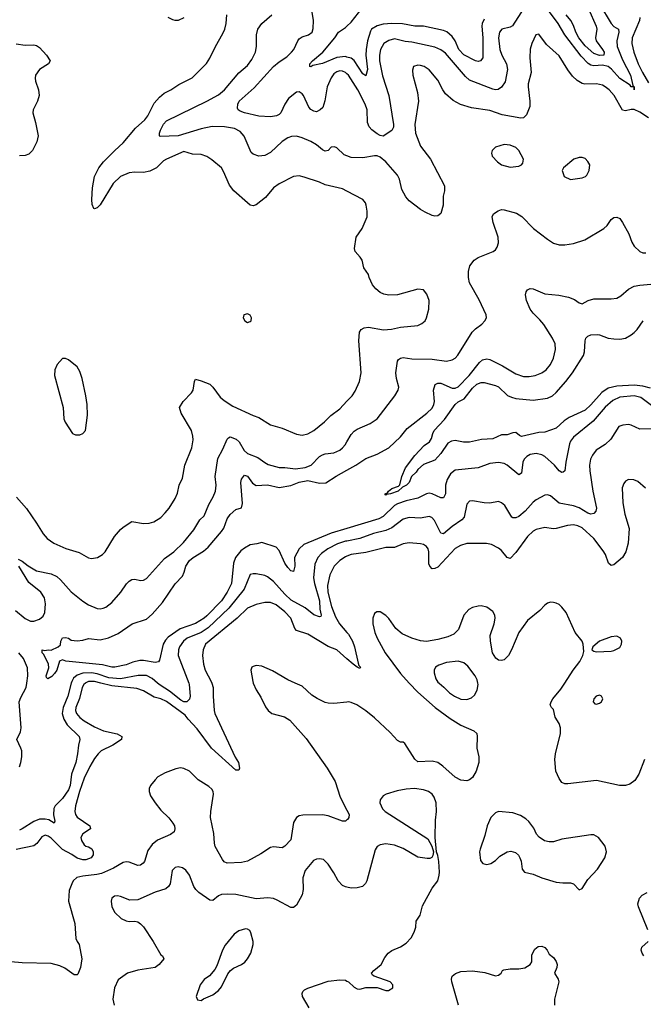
# Model space of a CAD drawing. Header units: inches. Extents: x 1173000 to 1307049, y 522583 to 678455.
# Tile 460 of 617: x 1217732 to 1222053, y 617775 to 624595. Entities that reach past the tile are written whole.
import ezdxf

# ---------------------------------------------------------------- set-up
doc = ezdxf.new("R2010")
doc.units = ezdxf.units.IN
doc.header["$MEASUREMENT"] = 0
for name, color, linetype in [('B2611', 7, 'Continuous'), ('B2612', 7, 'Continuous'), ('B2621', 7, 'Continuous'), ('B2622', 7, 'Continuous')]:
    doc.layers.add(name, color=color, linetype=linetype)

msp = doc.modelspace()

# ---------------------------------------------------------------- linework, layer by layer
at = {"layer": 'B2611', "color": 5}
for points, elevation in [([(1218187.5, 620000), (1218176.6, 619990), (1218166.3, 619970), (1218146.2, 619893.8), (1218121.7, 619830), (1218120.1, 619810), (1218127.1, 619790), (1218150, 619761.8), (1218178.2, 619738.2), (1218250, 619696), (1218312.4, 619670), (1218408.6, 619648.6), (1218441.3, 619630), (1218438, 619610), (1218378, 619570), (1218297.7, 619530), (1218275.2, 619510), (1218250, 619477.7), (1218217.5, 619422.5), (1218178.4, 619341.6), (1218146, 619250), (1218118.5, 619150), (1218115.2, 619110), (1218119.7, 619090), (1218130.8, 619070.8), (1218219.5, 619010), (1218222.4, 618990), (1218170, 618955.8), (1218156.9, 618930), (1218160.8, 618910), (1218179.8, 618879.8), (1218190.1, 618870.1), (1218210, 618865), (1218231.9, 618851.9), (1218242, 618830), (1218241, 618810), (1218228.1, 618790), (1218190, 618775.5), (1218170, 618775), (1218130, 618786.9), (1218093.2, 618813.2), (1218028.1, 618848.1), (1217950, 618925), (1217930, 618939.3), (1217910, 618946.2), (1217885, 618935), (1217851.2, 618888.8), (1217830, 618873.6), (1217707.4, 618847.4)], 980), ([(1217730, 619419.1), (1217741, 619450), (1217748, 619490), (1217746.9, 619530), (1217741, 619550), (1217711.6, 619610), (1217738.4, 619661.6), (1217743.4, 619690), (1217729.9, 619870), (1217739.2, 619900.8), (1217777.4, 619970), (1217782.1, 620000)], 960), ([(1218090.2, 620000), (1218067, 619910), (1218033.9, 619830), (1218027.8, 619790), (1218037.6, 619750), (1218062.1, 619710), (1218144.5, 619630), (1218149.2, 619610), (1218138.9, 619570), (1218134, 619510), (1218120.3, 619450), (1218091.9, 619370), (1218081.1, 619290), (1218070, 619259.8), (1218030, 619200.2), (1217977.6, 619150), (1217969.5, 619130.5), (1217967.5, 619087.5), (1217975.8, 619044.2), (1217970.4, 619030), (1217933.3, 619053.3), (1217910, 619057.8), (1217870, 619056.4), (1217830, 619040.8), (1217750.5, 618989.5), (1217730, 618981.6)], 960), ([(1219062.7, 620000), (1219074, 619970), (1219072.7, 619910), (1219079.8, 619810), (1219085.1, 619790), (1219226.4, 619486.4), (1219248.8, 619450), (1219255.6, 619410), (1219250, 619396), (1219230, 619395.8), (1219061.8, 619550), (1218962.6, 619682.6), (1218898.8, 619750), (1218878.7, 619778.7), (1218750, 619871.9), (1218710, 619890.4), (1218663.5, 619903.5), (1218590, 619947), (1218543.6, 619963.6), (1218370, 619980.8), (1218294.9, 620000)], 980), ([(1218903.4, 620000), (1218907.2, 619990), (1218914, 619910), (1218910, 619889), (1218890, 619869.5), (1218870, 619869.5), (1218850, 619880.5), (1218770, 619944.3), (1218705.2, 619985.2), (1218687.7, 620000)], 960), ([(1219350.8, 620000), (1219370, 619953.4), (1219403.5, 619903.5), (1219436.4, 619836.4), (1219454.4, 619810), (1219479.1, 619790), (1219566.2, 619766.2), (1219604, 619744), (1219716.7, 619616.7), (1219861.8, 619410), (1219918.3, 619318.3), (1219952.8, 619210), (1220000, 619118.8)], 1020), ([(1220000, 619867.9), (1219910, 619858), (1219870, 619859.8), (1219850, 619866.2), (1219793.2, 619893.2), (1219757.1, 619917.1), (1219690, 619978.3), (1219640.3, 620000)], 1020), ([(1220000, 619052), (1219990, 619043.6), (1219970, 619042.4), (1219870, 619080.2), (1219830, 619087.2), (1219694.2, 619085.8), (1219670, 619080.5), (1219650.3, 619069.7), (1219630, 619034), (1219610, 618913.2), (1219570, 618869.5), (1219550, 618859.5), (1219490, 618866.4), (1219470, 618860.3), (1219403.1, 618816.9), (1219310, 618765.7), (1219270, 618756), (1219170, 618753.5), (1219150, 618762), (1219137.3, 618777.3), (1219087.8, 618867.8), (1219081.8, 618890), (1219077.6, 618957.6), (1219054, 619070), (1219056, 619110), (1219075.6, 619230), (1219072.3, 619250), (1219064, 619264), (1219043.3, 619283.3), (1218968.3, 619330), (1218910, 619389.7), (1218870, 619408.4), (1218847.7, 619412.3), (1218813.9, 619406.1), (1218740.9, 619379.1), (1218690.5, 619350), (1218670.4, 619330), (1218638.4, 619290), (1218630.4, 619270), (1218630.4, 619250), (1218639.3, 619219.3), (1218670.4, 619170), (1218710, 619120.4), (1218765.6, 619065.6), (1218794, 619030), (1218804.7, 619010), (1218808.1, 618990), (1218802, 618970), (1218777, 618950), (1218688.4, 618911.6), (1218650, 618882.3), (1218619.2, 618840.8), (1218596.2, 618763.8), (1218588.6, 618751.4), (1218570, 618738.7), (1218550, 618737.4), (1218490, 618759.8), (1218470, 618761.8), (1218450, 618757.3), (1218381.7, 618718.3), (1218298.3, 618681.7), (1218266.1, 618673.9), (1218170, 618663.5), (1218127.3, 618652.7), (1218102.2, 618630), (1218093, 618610), (1218076, 618564), (1218071.5, 618490), (1218115.4, 618335.4), (1218122.2, 618230), (1218130, 618210.3), (1218145.5, 618190), (1218162.4, 618090), (1218154.2, 618030), (1218135.6, 617984.4), (1218130, 617978), (1218110, 617978.4), (1218045.8, 618025.8), (1218010, 618041.5), (1217950, 618058.5), (1217750, 618062.4), (1217671.8, 618068.2)], 1020), ([(1220000, 618586.1), (1219990, 618588), (1219970, 618598.7), (1219939.7, 618630), (1219910, 618686), (1219870, 618746.6), (1219836.9, 618776.9), (1219810, 618783.5), (1219790, 618781), (1219768.7, 618770), (1219710, 618702), (1219694.4, 618650), (1219697.2, 618570), (1219690, 618532.7), (1219650, 618462), (1219630, 618446), (1219610, 618446.3), (1219517.1, 618497.1), (1219490, 618507.1), (1219451.3, 618511.3), (1219370, 618505.3), (1219230, 618534.5), (1219170, 618538.2), (1219130, 618534.6), (1219110, 618525.7), (1219070, 618494.7), (1219050, 618496.3), (1218973, 618550), (1218952.6, 618570), (1218939.8, 618590), (1218910, 618669.3), (1218883.7, 618703.7), (1218860.1, 618720.1), (1218830, 618727.6), (1218810, 618722.9), (1218790, 618701.2), (1218774.7, 618610), (1218762.7, 618590), (1218744.5, 618575.5), (1218670, 618550.9), (1218550, 618498.3), (1218496.3, 618496.3), (1218430, 618522.7), (1218410, 618525.2), (1218390, 618524), (1218371.3, 618510), (1218366, 618490), (1218370.7, 618450), (1218390.7, 618410), (1218436.3, 618370), (1218470, 618352.4), (1218490, 618348.5), (1218530.4, 618350.4), (1218550, 618346), (1218570, 618333.4), (1218590, 618310.6), (1218657.4, 618210), (1218710, 618118), (1218722, 618110), (1218731, 618090), (1218698.8, 618050), (1218670.8, 618030), (1218550, 618011), (1218479.1, 617990), (1218414.6, 617945.4), (1218390.3, 617889.7), (1218378.4, 617810), (1218386.7, 617770)], 1040), ([(1219738.4, 617750), (1219693, 617830), (1219689.6, 617850), (1219695.4, 617864.6), (1219705, 617875), (1219730, 617887.6), (1219870, 617934.9), (1219950, 617944.7), (1219990, 617941.1), (1220000, 617935.7)], 1040)]:
    msp.add_lwpolyline(points, dxfattribs=dict(at, elevation=elevation))
at = {"layer": 'B2611', "color": 5, "elevation": 1060}
msp.add_lwpolyline([(1219296.6, 618296.6), (1219250, 618284.5), (1219218.3, 618261.7), (1219156.1, 618183.9), (1219138, 618150), (1219098, 618042), (1219083.4, 618016.6), (1219048.5, 617971.5), (1219010, 617946.6), (1218983.1, 617910), (1218956, 617830), (1218965.4, 617805.4), (1218990, 617801), (1219006.6, 617813.4), (1219070, 617840.5), (1219109.2, 617870), (1219130, 617896), (1219174, 617986), (1219193.2, 618010), (1219213.8, 618026.2), (1219270, 618050.6), (1219292.3, 618067.7), (1219310, 618090.7), (1219333.6, 618130), (1219349.6, 618190), (1219349.5, 618210), (1219335.1, 618270), (1219326.8, 618286.8), (1219310, 618296)], close=True, dxfattribs=at)
at = {"layer": 'B2612', "color": 5}
for points, elevation in [([(1220000, 624220.5), (1219990, 624229.8), (1219970, 624238.9), (1219950, 624240.8), (1219930, 624235.1), (1219910, 624219.7), (1219890, 624193), (1219863.8, 624130), (1219845.9, 624034.1), (1219832.2, 623987.8), (1219815.5, 623970), (1219790, 623958), (1219770, 623962.6), (1219750, 623974), (1219735.1, 623990), (1219698.8, 624070), (1219690, 624082.6), (1219670, 624095.4), (1219650, 624092.4), (1219596.1, 624050), (1219569.4, 624010.6), (1219540.8, 623950), (1219530, 623937.7), (1219511.5, 623928.5), (1219470, 623923.5), (1219390, 623927.1), (1219289.3, 623950), (1219261.1, 623961.1), (1219245.2, 623970), (1219242.5, 623982.5), (1219244.7, 624010), (1219252.4, 624030), (1219357.1, 624122.9), (1219490.7, 624270), (1219530, 624302.7), (1219582.4, 624337.6), (1219615.1, 624370), (1219632.4, 624390), (1219659.1, 624450), (1219670, 624462.6), (1219690, 624475.5), (1219734, 624490), (1219758.5, 624510), (1219766, 624534), (1219768.2, 624590), (1219751.1, 624690)], 940), ([(1220000, 623407.3), (1219970, 623423.1), (1219850, 623451.1), (1219810, 623469.7), (1219704.2, 623504.2), (1219670, 623513), (1219630, 623508), (1219530, 623458.9), (1219490, 623429.6), (1219436, 623364), (1219370, 623311.8), (1219350, 623306), (1219330, 623311.5), (1219310, 623326.6), (1219217.3, 623410), (1219186.2, 623450), (1219144.9, 623544.9), (1219130, 623569.2), (1219063.8, 623623.8), (1219030, 623646.9), (1218990, 623662.6), (1218930, 623664), (1218870, 623683), (1218750, 623629.7), (1218730, 623617.4), (1218680.7, 623570), (1218634.9, 623545.1), (1218590, 623537), (1218530, 623538.7), (1218490, 623534.7), (1218431.2, 623508.8), (1218379.1, 623460.9), (1218290, 623314), (1218270, 623292.3), (1218250, 623284), (1218247.3, 623287.3), (1218235.1, 623315.1), (1218231.2, 623350), (1218236, 623430), (1218249.8, 623510), (1218281.8, 623570), (1218314, 623610), (1218390.9, 623690), (1218450, 623743.2), (1218535.5, 623844.5), (1218599.4, 623900.6), (1218619.8, 623930), (1218663.5, 624016.5), (1218701.5, 624058.5), (1218733.5, 624086.5), (1218779.5, 624110), (1218834.3, 624145.7), (1218928.5, 624191.5), (1219027.1, 624292.9), (1219051, 624329), (1219090, 624410.5), (1219141, 624499), (1219154.2, 624530), (1219163.1, 624570), (1219168.6, 624630)], 980), ([(1220000, 623652.2), (1219979.8, 623659.8), (1219930, 623707.6), (1219914.3, 623714.3), (1219890, 623711.8), (1219870.8, 623689.2), (1219850, 623685.2), (1219830, 623693.9), (1219790, 623728.2), (1219750, 623750.8), (1219690, 623778), (1219650, 623788.5), (1219614.7, 623785.3), (1219590, 623777.3), (1219550, 623751), (1219470, 623675.7), (1219430, 623654.4), (1219390, 623651), (1219350, 623664.2), (1219336.4, 623676.4), (1219288.1, 623788.1), (1219261, 623821), (1219221.3, 623841.3), (1219152.6, 623852.6), (1219065, 623855), (1218990, 623839.4), (1218830, 623791.8), (1218705.5, 623785.5), (1218700.5, 623790), (1218701.2, 623810), (1218708.2, 623830), (1218730, 623872.2), (1218750, 623894.6), (1219029.7, 624030), (1219110, 624075.6), (1219151.9, 624110), (1219251.8, 624228.2), (1219310, 624278.4), (1219340.5, 624319.5), (1219365.7, 624370), (1219372.6, 624410), (1219373.5, 624490), (1219383.1, 624530), (1219410, 624568.4), (1219479.6, 624630)], 960), ([(1218870.7, 624609.3), (1218830, 624590.6), (1218810, 624589), (1218793.4, 624593.4), (1218761.3, 624610)], 980), ([(1220000, 624336.8), (1219990, 624339.9), (1219930, 624332.5), (1219830, 624292.5), (1219763, 624277), (1219750, 624268.8), (1219742, 624270), (1219743.5, 624290), (1219760.4, 624310), (1219832.7, 624370), (1219915.3, 624470), (1219942.3, 624510), (1219990, 624540.9), (1220000, 624550.4)], 920), ([(1217708.6, 624428.6), (1217770, 624419.3), (1217830, 624421.6), (1217850, 624415.5), (1217870, 624402.7), (1217918.5, 624350), (1217942.6, 624310), (1217932.7, 624290), (1217870, 624249.7), (1217842.7, 624210), (1217839, 624190), (1217841.5, 624170), (1217862.7, 624110), (1217867.4, 624070), (1217855.6, 624030), (1217826.9, 623970), (1217824, 623950), (1217842.7, 623882.7), (1217859.7, 623790), (1217852.2, 623750), (1217821.1, 623690), (1217796.7, 623663.3), (1217770, 623654.4), (1217730, 623653.1)], 980), ([(1217710, 621287), (1217779.5, 621210), (1217850, 621108.2), (1217894.1, 621034.1), (1217922, 621002), (1217970, 620968.9), (1218053.2, 620933.2), (1218143.5, 620903.5), (1218210, 620867.2), (1218230, 620863.1), (1218272.7, 620870), (1218307, 620890), (1218325.6, 620910), (1218390, 621016.4), (1218430, 621064.9), (1218450, 621081.1), (1218510, 621120.3), (1218590, 621105.3), (1218630, 621106.7), (1218662.6, 621117.4), (1218710, 621148), (1218740.8, 621179.2), (1218768.2, 621211.8), (1218810, 621278.8), (1218825.3, 621314.7), (1218838.3, 621370), (1218859.7, 621420.3), (1218876.4, 621510), (1218924.8, 621630), (1218934.2, 621685.8), (1218933, 621710), (1218922.3, 621750), (1218851.2, 621870), (1218840.7, 621910), (1218864.5, 621950), (1218922, 622010), (1218934, 622030), (1218943.7, 622090), (1218950, 622104.7), (1218990, 622094.8), (1219050, 622070.8), (1219070, 622050.6), (1219120.6, 621980.6), (1219150, 621956.5), (1219210, 621918.9), (1219350, 621854), (1219390, 621840.3), (1219470, 621789), (1219550, 621765.2), (1219650, 621723.2), (1219690, 621718), (1219730, 621725.4), (1219770.4, 621749.6), (1219844.7, 621810), (1219887.3, 621852.7), (1219950, 621900.3), (1220000, 621952.7)], 980), ([(1217722, 620858), (1217750, 620844.9), (1217790, 620813.2), (1217850, 620777.4), (1217950, 620756), (1217990, 620738.2), (1218015.7, 620715.7), (1218090, 620632.1), (1218170, 620567.6), (1218210, 620542.3), (1218270, 620517), (1218290, 620514.4), (1218310, 620519.5), (1218330, 620527), (1218370, 620558.4), (1218433.3, 620630), (1218472.2, 620687.8), (1218490, 620706), (1218510, 620718), (1218530, 620720.5), (1218570, 620710.4), (1218590, 620712.7), (1218610, 620723.8), (1218736.8, 620863.2), (1218799.8, 620910), (1218867.3, 620972.7), (1218937.9, 621062.1), (1218981.7, 621130), (1219010, 621158.7), (1219044.1, 621235.9), (1219074, 621290), (1219088.7, 621330), (1219092.8, 621370), (1219085.8, 621430), (1219105.2, 621554.8), (1219140.6, 621619.4), (1219169.8, 621690.2), (1219180.1, 621699.9), (1219190, 621706), (1219231.8, 621690), (1219253.6, 621670), (1219288.6, 621610), (1219310, 621591.3), (1219383.4, 621563.4), (1219430, 621527.6), (1219455, 621515), (1219530, 621494), (1219570, 621493.8), (1219644.1, 621484.1), (1219710, 621492.9), (1219751.1, 621510), (1219810, 621568.9), (1219830, 621581.8), (1219850, 621588.2), (1219910, 621595.2), (1219950, 621614.2), (1219970, 621629.2), (1219987.1, 621650), (1220000, 621671.7)], 960), ([(1220000, 621071), (1219890, 621037.8), (1219700.5, 620959.5), (1219669.4, 620930), (1219637.6, 620870), (1219638.2, 620810), (1219630, 620772.3), (1219610, 620776.9), (1219590, 620799.8), (1219570, 620831.3), (1219530, 620918.9), (1219510, 620941), (1219410, 620974.5), (1219375.9, 620964.1), (1219330, 620957.4), (1219290, 620935.5), (1219264.3, 620915.7), (1219227.4, 620870), (1219213.3, 620830), (1219199.1, 620690), (1219171.1, 620630), (1219131.1, 620570), (1219030, 620464.9), (1219010, 620449.2), (1218950, 620413), (1218844.9, 620375.1), (1218761.9, 620318.1), (1218742.2, 620297.8), (1218726.5, 620270), (1218701.1, 620158.9), (1218693.7, 620146.3), (1218670, 620143.5), (1218590, 620156.8), (1218563.8, 620156.2), (1218515.6, 620144.4), (1218470, 620127), (1218391, 620110), (1218370, 620109.8), (1218306.5, 620126.5), (1218051.8, 620151.8), (1218030, 620161.2), (1218008.9, 620151.1), (1217990.4, 620090), (1217973.9, 620066.1), (1217954.1, 620045.9), (1217928, 620030), (1217919, 620039), (1217917, 620050), (1217934.1, 620105.9), (1217933, 620130), (1217898.6, 620198.6), (1217887.6, 620210), (1217888.7, 620230), (1217906, 620226), (1217930, 620230.5), (1217950, 620228), (1217999, 620250), (1218014.1, 620265.9), (1218018.4, 620290), (1218030, 620313), (1218050, 620314.9), (1218070.3, 620310.3), (1218090, 620296.3), (1218130, 620292.2), (1218170, 620297), (1218210, 620308.5), (1218290, 620300.7), (1218346.9, 620313.1), (1218415.6, 620344.4), (1218512.7, 620410), (1218610, 620443.6), (1218650, 620477.4), (1218721.8, 620558.2), (1218810, 620687.7), (1218859.4, 620740.6), (1218872.8, 620767.2), (1218883.7, 620810), (1218910, 620849.1), (1218935.1, 620870), (1219005.9, 620914.1), (1219037.5, 620942.5), (1219131.4, 621050), (1219146.2, 621073.8), (1219170, 621137), (1219190, 621168.9), (1219230, 621202), (1219270, 621214.8), (1219275.2, 621244.8), (1219263.9, 621390), (1219270, 621411.7), (1219290, 621441.3), (1219310, 621433.4), (1219344.6, 621384.6), (1219370, 621367.9), (1219450, 621372.4), (1219530, 621355.9), (1219610, 621369.6), (1219670, 621391.6), (1219730, 621402.2), (1219810, 621384.2), (1219853.3, 621386.7), (1219925.6, 621434.4), (1220000, 621475.7)], 940), ([(1220000, 620983.8), (1219990, 620981.9), (1219934.6, 620965.4), (1219867.2, 620930), (1219823.2, 620896.8), (1219798, 620870), (1219776.5, 620823.5), (1219767.8, 620730), (1219774.5, 620690), (1219810.1, 620570), (1219812.3, 620512.3), (1219820.8, 620470), (1219818, 620462), (1219810, 620458.5), (1219770, 620472.8), (1219710, 620521.2), (1219614.3, 620574.3), (1219570, 620615.2), (1219490, 620704.1), (1219450, 620736.5), (1219430, 620745.8), (1219370, 620755.8), (1219350, 620757.6), (1219330, 620752.7), (1219287.4, 620650), (1219181.9, 620518.1), (1219037.3, 620382.7), (1218990, 620351.3), (1218892, 620310), (1218867.2, 620290), (1218839.4, 620250), (1218832.3, 620230), (1218830.8, 620190), (1218903.4, 620000)], 960), ([(1220000, 620878.5), (1219990, 620874.5), (1219950.2, 620850), (1219910.5, 620809.5), (1219880.4, 620750), (1219864.4, 620675.6), (1219866.5, 620630), (1219892, 620530), (1219919.5, 620459.5), (1219949.4, 620409.4), (1220000, 620350.7)], 980), ([(1217702.5, 620502.5), (1217770, 620447.2), (1217807.3, 620430), (1217830.7, 620429.3), (1217870, 620442.3), (1217896.2, 620463.8), (1217906.4, 620490), (1217911.3, 620548.7), (1217904.2, 620590), (1217879.3, 620630), (1217796.8, 620696.8), (1217725.7, 620810)], 960), ([(1220000, 620168), (1219930, 620230.7), (1219870, 620253.5), (1219730, 620339), (1219650, 620364.1), (1219638.9, 620378.9), (1219610, 620450.6), (1219570, 620494), (1219510, 620542.9), (1219470, 620557.7), (1219430, 620557.1), (1219370, 620545), (1219310, 620519.5), (1219239.4, 620450), (1219019.4, 620270), (1219002.7, 620230), (1218998.6, 620190), (1219005.4, 620130), (1219016.8, 620090), (1219058.9, 620010), (1219062.7, 620000)], 980), ([(1217782.1, 620000), (1217789.9, 620050.1), (1217785.7, 620105.7), (1217758.4, 620170), (1217726.3, 620210)], 960), ([(1219640.3, 620000), (1219590, 620022), (1219484.6, 620084.6), (1219410, 620116.2), (1219370, 620122), (1219350, 620116), (1219341, 620110), (1219333.4, 620090), (1219346.7, 620010), (1219350.8, 620000)], 1020), ([(1218687.7, 620000), (1218650, 620031.9), (1218610, 620051.4), (1218552.9, 620052.9), (1218430, 620029.7), (1218350, 620037.2), (1218270, 620063.2), (1218230, 620070), (1218170, 620068.9), (1218130, 620055.6), (1218106.3, 620033.7), (1218092.8, 620010), (1218090.2, 620000)], 960), ([(1218294.9, 620000), (1218250, 620011.5), (1218210, 620011.4), (1218190, 620002.2), (1218187.5, 620000)], 980)]:
    msp.add_lwpolyline(points, dxfattribs=dict(at, elevation=elevation))
at = {"layer": 'B2612', "color": 5, "elevation": 1020}
for points in [[(1219310, 622557.2), (1219284.7, 622550), (1219281, 622530), (1219292, 622510), (1219310, 622498), (1219330, 622504.7), (1219335.3, 622510), (1219339, 622530), (1219330, 622548)], [(1218050, 622249.2), (1218030, 622249), (1217992.5, 622207.5), (1217976.3, 622170), (1217974, 622130), (1218034, 621910), (1218038, 621830), (1218047.2, 621807.2), (1218098, 621730), (1218118.8, 621718.8), (1218150, 621720.5), (1218169, 621730), (1218189, 621750), (1218203.3, 621856.7), (1218199.7, 621930), (1218191.2, 621988.8), (1218165.7, 622110), (1218150, 622158), (1218130, 622189.6), (1218070, 622239.3)]]:
    msp.add_lwpolyline(points, close=True, dxfattribs=at)
at = {"layer": 'B2621', "color": 5}
for points, elevation in [([(1220431.7, 620000), (1220490, 619937.2), (1220610.6, 619830.6), (1220714.6, 619754.6), (1220790, 619708.4), (1220878.8, 619670), (1220899.1, 619650), (1220903, 619630), (1220899.3, 619550), (1220914.4, 619490), (1220914.9, 619450), (1220894.4, 619390), (1220870, 619346.6), (1220850, 619329.5), (1220830, 619322), (1220790, 619327), (1220750, 619348), (1220665.2, 619425.2), (1220629.2, 619449.2), (1220590, 619459.8), (1220490, 619453.8), (1220470, 619472.6), (1220401.5, 619581.5), (1220390, 619591.8), (1220370, 619591.6), (1220350, 619602.6), (1220298.8, 619658.8), (1220190, 619759.4), (1220130, 619808.9), (1220067.8, 619850), (1220030, 619865.7), (1220010, 619869), (1220000, 619867.9)], 1020), ([(1220638.8, 620000), (1220672.3, 619972.3), (1220710, 619932.7), (1220744.2, 619910), (1220790, 619888.7), (1220830, 619886.4), (1220862, 619898), (1220884, 619916), (1220903.1, 619950), (1220908.8, 619990), (1220906.5, 620000)], 1040), ([(1222062.2, 619470), (1222022, 619370), (1221994.5, 619325.5), (1221959.6, 619300.4), (1221930, 619291.2), (1221888.8, 619291.2), (1221730, 619324.2), (1221530, 619301.1), (1221510, 619302), (1221490, 619312), (1221470, 619339.3), (1221448.3, 619390), (1221440.5, 619470), (1221444.7, 619510), (1221480.5, 619650), (1221479.6, 619690), (1221470, 619719), (1221443, 619763), (1221430, 619818), (1221418, 619830), (1221408.7, 619850), (1221414, 619870), (1221426.6, 619890), (1221481.7, 619958.3), (1221509.2, 620000)], 1020), ([(1220000, 617935.7), (1220010.3, 617930.3), (1220050, 617892.7), (1220070, 617881.6), (1220090, 617879.1), (1220130, 617890.8), (1220210, 617890.8), (1220270, 617871.3), (1220288.4, 617871.6), (1220318, 617890), (1220319, 617910), (1220299, 617930), (1220188, 617970), (1220176.5, 617976.5), (1220169, 617990), (1220186.6, 618010), (1220237, 618050), (1220261.7, 618098.3), (1220286, 618130), (1220311.3, 618148.7), (1220370, 618174), (1220410, 618197.6), (1220445.1, 618234.9), (1220465.9, 618274.1), (1220476.9, 618310), (1220480.7, 618350), (1220507, 618393), (1220523.3, 618456.7), (1220590, 618578.8), (1220629, 618630), (1220639, 618670), (1220642, 618690), (1220636, 618764), (1220630, 618806), (1220621.2, 618830), (1220612, 618930), (1220612.4, 619050), (1220619.7, 619110), (1220617.7, 619170), (1220604.7, 619210), (1220590.7, 619230.7), (1220566, 619250), (1220530, 619261.1), (1220468.6, 619268.6), (1220410, 619264.8), (1220347, 619253), (1220270.8, 619230), (1220250, 619219.6), (1220229, 619191), (1220228.9, 619171.1), (1220246.3, 619130), (1220265.7, 619110), (1220561.1, 618921.1), (1220588.2, 618870), (1220598.8, 618830), (1220594.8, 618805.2), (1220587.3, 618792.7), (1220574, 618786), (1220554.9, 618785.1), (1220490, 618795.1), (1220390, 618854.5), (1220330, 618877.8), (1220270, 618885.7), (1220230, 618879.7), (1220210, 618867), (1220194.4, 618845.6), (1220138.7, 618630), (1220128.9, 618611.1), (1220108.7, 618591.3), (1220070, 618581.6), (1220030, 618580.5), (1220000, 618586.1)], 1040), ([(1220000, 619118.8), (1220014.9, 619090), (1220014, 619070), (1220004.4, 619055.6), (1220000, 619052)], 1020), ([(1222084.2, 618290), (1222019.5, 618450), (1222015.1, 618470), (1222026.6, 618510), (1222046, 618530), (1222079, 618550)], 1020), ([(1222056.2, 618110), (1222044.5, 618130), (1222039.5, 618150), (1222043.7, 618170), (1222086, 618210)], 1020), ([(1220774, 617770), (1220727.8, 617930), (1220724.2, 617950), (1220729.6, 617970), (1220752.7, 617987.3), (1220790, 618001.2), (1220870, 618007.6), (1220956, 617996), (1221030, 617971), (1221050, 617976), (1221068.7, 617990), (1221078, 618010), (1221087.2, 618012.8), (1221130, 618020.5), (1221190, 618019.5), (1221232.5, 618027.5), (1221269.4, 618050), (1221280.9, 618070), (1221282, 618118), (1221302.5, 618157.5), (1221324.5, 618175.5), (1221350, 618178), (1221370, 618167.3), (1221387.3, 618150), (1221401.4, 618121.4), (1221430, 618098), (1221450.4, 618070.4), (1221455.5, 618050), (1221453.4, 618030), (1221437.1, 617990), (1221462.6, 617950), (1221468.9, 617930), (1221438, 617810), (1221437.6, 617770)], 1020)]:
    msp.add_lwpolyline(points, dxfattribs=dict(at, elevation=elevation))
for points, elevation in [([(1221750, 619917), (1221726.8, 619910), (1221710.8, 619890), (1221706.8, 619870), (1221716.9, 619856.9), (1221730, 619854.8), (1221750, 619862), (1221764, 619870), (1221773.3, 619890), (1221764, 619910)], 1020), ([(1221050, 619109.4), (1221030, 619102), (1220996.3, 619070), (1220970.6, 619010), (1220955.2, 618944.8), (1220922, 618850), (1220918.8, 618830), (1220926, 618770), (1220942, 618750), (1220970, 618742.8), (1220998, 618750), (1221030, 618771), (1221060.1, 618799.9), (1221109.4, 618830.6), (1221134.8, 618834.8), (1221166.8, 618826.8), (1221187.5, 618807.5), (1221198.8, 618790), (1221207.5, 618767.5), (1221214, 618710), (1221230, 618690.8), (1221290, 618676.4), (1221350, 618650.4), (1221450, 618621.6), (1221495.2, 618615.2), (1221550, 618615.8), (1221570, 618610.4), (1221610, 618566.8), (1221630, 618576), (1221670, 618638.8), (1221735.1, 618710), (1221787.8, 618790), (1221797.6, 618830), (1221789.5, 618869.5), (1221742.7, 618930), (1221710, 618949.5), (1221690, 618949.6), (1221490, 618918.4), (1221430, 618899.5), (1221400.1, 618900.1), (1221367.8, 618907.8), (1221331.5, 618931.5), (1221313.4, 618953.4), (1221294.5, 618994.5), (1221261, 619041), (1221240.1, 619060.1), (1221202, 619082), (1221150, 619100.9)], 1040)]:
    msp.add_lwpolyline(points, close=True, dxfattribs=dict(at, elevation=elevation))
at = {"layer": 'B2622', "color": 5}
for points, elevation in [([(1220000, 624550.4), (1220030, 624578.7), (1220130, 624706.5)], 920), ([(1221750, 624702.9), (1221830, 624568.5), (1221850, 624548.1), (1221880.8, 624530), (1221883.7, 624510), (1221869.5, 624450), (1221872.3, 624410), (1221910, 624317.4), (1221963.7, 624210), (1221980.6, 624140.6), (1221990.3, 624129.7), (1221990.3, 624109.7), (1221989.4, 624129.4), (1221970, 624129.7), (1221961.4, 624141.4), (1221890, 624187.5), (1221833.1, 624253.1), (1221810.8, 624270.8), (1221770, 624279.7), (1221710, 624275.6), (1221690, 624279.6), (1221671.5, 624291.5), (1221623.3, 624343.3), (1221509.1, 624490), (1221463.2, 624570), (1221403.2, 624650)], 940), ([(1221224.6, 624675.4), (1221146.3, 624553.7), (1221130, 624542.9), (1221072.7, 624530), (1221056.5, 624510), (1221049.4, 624470), (1221058.8, 624390), (1221072.4, 624350), (1221106.2, 624290), (1221112.9, 624250), (1221095.4, 624164.6), (1221071.8, 624128.2), (1221048, 624112), (1221030, 624108.9), (1221010, 624114), (1220850, 624175.6), (1220821.6, 624201.6), (1220682.3, 624362.3), (1220650, 624387.2), (1220610, 624406), (1220450, 624439), (1220403.7, 624443.7), (1220330, 624461.7), (1220290, 624452.3), (1220254.6, 624430), (1220231.6, 624388.4), (1220224.6, 624350), (1220225.6, 624310), (1220246.2, 624206.2), (1220291.2, 624070), (1220322.2, 623870), (1220321.5, 623850), (1220311.4, 623828.6), (1220251.5, 623788.5), (1220230, 623794), (1220210, 623805.6), (1220172.5, 623832.5), (1220153.1, 623853.1), (1220142.6, 623882.6), (1220140.8, 623970), (1220126.2, 624010), (1220076.5, 624110), (1220010.6, 624210.6), (1220000, 624220.5)], 940), ([(1221673.9, 624670), (1221726.7, 624550), (1221731.9, 624530), (1221722.2, 624470), (1221726.4, 624450), (1221771.4, 624390), (1221781.1, 624370), (1221780.3, 624350), (1221750, 624347.5), (1221710, 624360.7), (1221650, 624413.8), (1221606, 624470), (1221585.5, 624510), (1221570, 624555.2), (1221550.3, 624590), (1221517.8, 624630)], 920), ([(1220950, 624599.3), (1220937.2, 624570), (1220934, 624550), (1220941.3, 624470), (1220942.6, 624330), (1220925.5, 624310), (1220910, 624305.6), (1220890, 624309.9), (1220810, 624351.7), (1220774.2, 624390), (1220750, 624448.9), (1220730, 624478.4), (1220691.2, 624511.2), (1220670, 624520.9), (1220530, 624550.5), (1220470, 624550.5), (1220385.5, 624565.5), (1220310, 624569), (1220250, 624563.4), (1220210, 624552.5), (1220170.7, 624530), (1220163.1, 624516.9), (1220142.3, 624450), (1220133.4, 624390), (1220131.7, 624350), (1220142.6, 624250), (1220130, 624207), (1220110, 624219.7), (1220050, 624312.6), (1220028.2, 624328.2), (1220000, 624336.8)], 920), ([(1222029.2, 624610), (1222027.1, 624590), (1221977.2, 624470), (1221974, 624430), (1221987.4, 624370), (1222018, 624290), (1222048.8, 624228.8), (1222090, 624158.6)], 960), ([(1222090, 623915.1), (1222030, 623955.4), (1221990, 623972.5), (1221970, 623973.1), (1221930, 623963.1), (1221910, 623969.7), (1221851.4, 624070), (1221815.9, 624110), (1221790, 624130.6), (1221770, 624141), (1221730, 624149.9), (1221649.3, 624149.3), (1221630, 624153.7), (1221594.4, 624174.4), (1221563.7, 624203.7), (1221530, 624246.9), (1221470, 624344.4), (1221383.6, 624423.6), (1221330, 624495.1), (1221308.8, 624491.2), (1221280.9, 624430), (1221270.3, 624390.3), (1221267.7, 624330), (1221276.2, 624230), (1221256.1, 624150), (1221255.5, 624130), (1221267.3, 624030), (1221267, 623993), (1221244.7, 623935.3), (1221223.6, 623916.4), (1221205.9, 623914.1), (1221075.3, 623935.3), (1220990, 623965.5), (1220863.8, 623983.8), (1220787.5, 624007.5), (1220736.3, 624036.3), (1220682.8, 624082.8), (1220663.5, 624110), (1220630, 624176.2), (1220570, 624246.9), (1220534, 624270), (1220510, 624278.5), (1220490, 624280.5), (1220462, 624270), (1220454, 624246), (1220456, 624210), (1220489, 624090), (1220496.1, 624030), (1220471.1, 623870), (1220475, 623810), (1220510, 623718.4), (1220578.9, 623630), (1220674.8, 623445.2), (1220674.8, 623410), (1220666.6, 623373.4), (1220666.3, 623310), (1220650, 623252.7), (1220630, 623236.3), (1220610, 623233.6), (1220590, 623239.6), (1220542.6, 623262.6), (1220510, 623280.4), (1220430, 623340.5), (1220407.7, 623367.7), (1220379.1, 623419.1), (1220364, 623490), (1220350, 623517.6), (1220270, 623610.7), (1220230, 623644.1), (1220210, 623652.4), (1220190, 623652.7), (1220110, 623637.3), (1220030, 623640.8), (1220000, 623652.2)], 960), ([(1220000, 621952.7), (1220035.6, 621990), (1220057.8, 622022.2), (1220086.3, 622090), (1220097.6, 622150), (1220083, 622370), (1220086.6, 622430), (1220098, 622450), (1220119.1, 622460.9), (1220150, 622466), (1220254.1, 622445.9), (1220308.5, 622451.5), (1220370, 622466.5), (1220490, 622477.6), (1220519.3, 622490), (1220540.9, 622510), (1220551.8, 622530), (1220567, 622590), (1220569.3, 622650), (1220554.2, 622694.2), (1220530, 622724), (1220490, 622729.3), (1220350, 622689.4), (1220290, 622687.3), (1220254.5, 622694.5), (1220230, 622706.6), (1220200.9, 622730), (1220178, 622758), (1220154, 622810), (1220149.5, 622830), (1220117.2, 622877.2), (1220104.5, 622930), (1220092.3, 622950), (1220056, 622990), (1220052.3, 623010), (1220062.9, 623090), (1220105.1, 623150), (1220139.6, 623230), (1220140.5, 623270), (1220134, 623310), (1220127.6, 623327.6), (1220109.6, 623349.6), (1220000, 623407.3)], 980), ([(1220000, 621671.7), (1220030, 621722.3), (1220050, 621744.7), (1220070, 621758.6), (1220161.7, 621798.3), (1220210, 621830.2), (1220332.8, 621990), (1220354.7, 622030), (1220358.9, 622050), (1220343.1, 622110), (1220339.8, 622150), (1220349.7, 622230), (1220357.7, 622242.3), (1220370, 622251.6), (1220390, 622254.7), (1220450, 622245.4), (1220590, 622244.5), (1220690, 622229.2), (1220730, 622238.3), (1220750, 622250.3), (1220769.1, 622270.9), (1220868.3, 622431.7), (1220890, 622453.7), (1220934, 622486), (1220956, 622510), (1220966.6, 622530), (1220964.5, 622550), (1220915.8, 622655.8), (1220850, 622773.2), (1220841.1, 622810), (1220842.6, 622850), (1220851.3, 622890), (1220880.7, 622930), (1220910, 622948.5), (1221013.2, 622990), (1221030, 623002), (1221040.8, 623019.2), (1221049.7, 623050), (1221047.1, 623090), (1221013.7, 623190), (1221006, 623230), (1221016.2, 623250), (1221047.7, 623272.3), (1221070, 623279.5), (1221090, 623278.7), (1221175.8, 623255.8), (1221212.4, 623232.4), (1221293, 623150), (1221390, 623074.9), (1221430, 623048.4), (1221470, 623035.8), (1221510, 623035.3), (1221570, 623044.9), (1221649.3, 623070), (1221780.9, 623150), (1221802, 623170), (1221830, 623212.4), (1221850, 623226), (1221870, 623226.4), (1221890, 623218.4), (1221910, 623190.6), (1221952.5, 623112.5), (1221974, 623054), (1221990, 623026), (1222028.6, 622988.6), (1222050, 622981.5), (1222070, 622980.9)], 960), ([(1220000, 621475.7), (1220061.7, 621510), (1220130, 621556.1), (1220210, 621584.9), (1220290, 621630.3), (1220370, 621704.9), (1220416.9, 621763.1), (1220554.5, 621870), (1220590, 621904.9), (1220602.5, 621930), (1220605.8, 621950), (1220599.5, 622030), (1220611.4, 622068.6), (1220630, 622078.6), (1220650, 622076.5), (1220730, 622043.3), (1220750, 622042.5), (1220770, 622051.4), (1220847.5, 622130), (1220918.7, 622221.3), (1220939.9, 622240.1), (1220970, 622246.2), (1220990, 622241.8), (1221077.3, 622197.3), (1221170, 622142.3), (1221224.1, 622124.1), (1221263.4, 622123.4), (1221305.2, 622130), (1221350, 622149), (1221380.5, 622170), (1221410, 622206), (1221431, 622250), (1221446, 622310), (1221443.5, 622350), (1221424.4, 622390), (1221363.5, 622483.5), (1221336.8, 622516.8), (1221290, 622562.3), (1221269.8, 622590), (1221244.5, 622650), (1221237.4, 622690), (1221240.7, 622710), (1221250, 622724), (1221270, 622733.4), (1221290, 622730.5), (1221370, 622696.5), (1221467.1, 622687.1), (1221534.4, 622674.4), (1221577.7, 622657.7), (1221610, 622633), (1221630, 622626), (1221672.3, 622650), (1221710, 622660.6), (1221830, 622660.6), (1221870, 622666.7), (1221898, 622682), (1221951.8, 622728.2), (1221990, 622748.9), (1222030, 622757.3), (1222130, 622764.7)], 940), ([(1222103, 622043), (1222050, 622057.3), (1221990, 622062.8), (1221870, 622057.3), (1221810, 622042.3), (1221766.1, 622013.9), (1221690, 621926.7), (1221650, 621890.4), (1221539.2, 621840.8), (1221504.3, 621815.7), (1221450, 621765.6), (1221370, 621738.7), (1221330, 621735.4), (1221210, 621707.6), (1221194.6, 621714.6), (1221170, 621735.8), (1221150, 621734.3), (1221110, 621718.9), (1221070, 621720.7), (1221010, 621692.7), (1220933.3, 621686.7), (1220850, 621667.8), (1220808.6, 621668.6), (1220750, 621680.5), (1220723.4, 621676.6), (1220698, 621662), (1220650, 621589.7), (1220610, 621545.1), (1220530, 621514), (1220490, 621478.4), (1220478.9, 621461.1), (1220446.5, 621430), (1220430.3, 621390), (1220411.6, 621370), (1220383.9, 621356.1), (1220354.3, 621330), (1220302.8, 621310), (1220273.7, 621306.3), (1220270, 621301.2), (1220264.1, 621304.1), (1220265.1, 621310), (1220282, 621318), (1220287.8, 621330), (1220310, 621348.5), (1220356.9, 621363.1), (1220366.7, 621373.3), (1220381.2, 621430), (1220406.3, 621490), (1220470, 621576.9), (1220534.3, 621645.7), (1220571.8, 621670), (1220586.7, 621693.3), (1220594, 621730), (1220603.8, 621750), (1220675.3, 621824.7), (1220750, 621930.2), (1220770, 621948.4), (1220811.2, 621968.8), (1220870, 622044), (1220900.4, 622070), (1220930, 622081.6), (1220950, 622082), (1221030, 622062), (1221050, 622051.2), (1221112.7, 621992.7), (1221139.4, 621979.4), (1221170, 621971.8), (1221290, 621960.4), (1221390, 621972.7), (1221424.1, 621990), (1221450, 622013.9), (1221517, 622090), (1221562, 622150), (1221638.7, 622270), (1221646.3, 622293.7), (1221649.7, 622370.3), (1221656.2, 622390), (1221670, 622403.8), (1221690, 622411.7), (1221733.8, 622413.8), (1221750, 622412.4), (1221810, 622390.2), (1221850, 622383.6), (1221890, 622382.7), (1221930, 622390.3), (1221970, 622412.2), (1221990.7, 622429.3), (1222010.7, 622449.3), (1222053.5, 622510)], 920), ([(1222128, 621908), (1222037.3, 621977.3), (1221990.6, 621990.6), (1221890, 621980.9), (1221843.1, 621956.9), (1221788.1, 621911.9), (1221706.5, 621813.5), (1221570, 621703.7), (1221550, 621676.8), (1221542.9, 621657.1), (1221516.2, 621530), (1221510.3, 621469.7), (1221498, 621462), (1221490, 621459.3), (1221470, 621469.6), (1221438, 621510), (1221370, 621569.8), (1221350, 621581.7), (1221310, 621590.6), (1221270, 621583.7), (1221245.2, 621570), (1221227.9, 621550), (1221218.6, 621530), (1221210, 621454), (1221190, 621442.9), (1221110.6, 621510.6), (1221090, 621520.3), (1221050, 621528.2), (1220990, 621521.2), (1220910, 621490.8), (1220750, 621474.2), (1220716.9, 621450), (1220693.2, 621410), (1220682.2, 621370), (1220682.4, 621310), (1220670, 621283.1), (1220650, 621282.6), (1220590, 621311.2), (1220570, 621314.5), (1220550, 621311.7), (1220490, 621281.1), (1220410, 621263.4), (1220350, 621241.6), (1220330, 621229.3), (1220250, 621154.1), (1220221.9, 621138.1), (1220000, 621071)], 940), ([(1222110, 621762.3), (1222030, 621759.8), (1221970, 621787.1), (1221950, 621791.2), (1221912.5, 621787.5), (1221883.6, 621776.4), (1221827.4, 621690), (1221790, 621653.5), (1221727, 621613), (1221701, 621579), (1221688.2, 621551.8), (1221681.3, 621510), (1221683.9, 621470), (1221702.6, 621330), (1221729.3, 621210.7), (1221725.2, 621190), (1221710, 621174), (1221690, 621170.6), (1221670, 621176.5), (1221610, 621212.9), (1221570, 621228), (1221470, 621245.3), (1221410, 621297.4), (1221390, 621304), (1221370, 621301.1), (1221310, 621268.6), (1221290, 621252.9), (1221233.9, 621190), (1221190, 621154), (1221170, 621144.1), (1221150, 621144.8), (1221143, 621150), (1221094.3, 621230), (1221069.7, 621249.7), (1221050, 621256.9), (1220990, 621247.4), (1220950, 621247.6), (1220870, 621263.5), (1220850, 621259.7), (1220830, 621239.5), (1220811.5, 621150), (1220796, 621130), (1220730, 621084.4), (1220670, 621034.2), (1220650, 621037.7), (1220605.6, 621125.6), (1220587.2, 621147.2), (1220570, 621152.8), (1220510, 621143.4), (1220430, 621146.3), (1220390, 621135.2), (1220310, 621076.2), (1220270, 621056.1), (1220184.8, 621035.2), (1220090, 621000.4), (1220000, 620983.8)], 960), ([(1222069.3, 621350), (1222016.3, 621396.3), (1221987.5, 621407.5), (1221950, 621409.5), (1221930, 621399.3), (1221918, 621382), (1221907.7, 621352.3), (1221910.4, 621249.6), (1221926, 621170), (1221955.2, 621070), (1221948.4, 620970), (1221932.4, 620910), (1221910.2, 620870), (1221850, 620818.2), (1221830, 620814.8), (1221811.4, 620831.4), (1221790.5, 620890), (1221776.3, 620916.3), (1221710, 621001), (1221630, 621075.2), (1221600.7, 621090), (1221570, 621095.4), (1221528, 621092), (1221450, 621069.8), (1221428.2, 621068.2), (1221370, 621078.7), (1221310, 621063.5), (1221290, 621052.4), (1221250, 621014.8), (1221170, 620903.5), (1221130, 620863), (1221110, 620869.6), (1221070, 620917.4), (1221050, 620934), (1221000.6, 620960.6), (1220967.2, 620967.2), (1220830, 620965.8), (1220787.7, 620952.3), (1220750, 620932.7), (1220630, 620804), (1220610, 620793.6), (1220590, 620792.4), (1220573.5, 620810), (1220567, 620827), (1220568.2, 620910), (1220561.7, 620930), (1220550, 620946.6), (1220530, 620959.8), (1220510, 620965), (1220430.8, 620970.8), (1220390, 620964), (1220330, 620938.4), (1220270, 620938.3), (1220130, 620905.6), (1220030, 620890.5), (1220000, 620878.5)], 980), ([(1221509.2, 620000), (1221568.3, 620090), (1221613.3, 620150), (1221635.1, 620190), (1221640.9, 620219.1), (1221636.4, 620270), (1221629.7, 620290), (1221580.9, 620350), (1221518.5, 620490), (1221490, 620526), (1221470, 620543.6), (1221450, 620554.5), (1221430, 620558.4), (1221410, 620559.5), (1221390, 620554.5), (1221370, 620540.5), (1221336.4, 620503.6), (1221250, 620434.2), (1221190.9, 620350), (1221139.7, 620230), (1221118.2, 620190), (1221090, 620161.7), (1221070, 620156), (1221050, 620159.8), (1221032.4, 620172.4), (1221008.9, 620210), (1220994, 620290), (1220992.9, 620330), (1221018.9, 620410), (1221027.3, 620450), (1221025.7, 620470), (1221010, 620496.9), (1220970, 620526.3), (1220930, 620534), (1220910, 620532.8), (1220870, 620524.2), (1220845.5, 620510), (1220810.2, 620469.8), (1220773.8, 620370), (1220740.7, 620339.3), (1220698.6, 620321.4), (1220630, 620302), (1220550, 620289.1), (1220510, 620293.4), (1220450.4, 620310.4), (1220381.7, 620341.7), (1220338.1, 620378.1), (1220290, 620447.6), (1220270, 620467.8), (1220230, 620493.3), (1220207, 620493), (1220190, 620482.7), (1220178.9, 620450), (1220179.7, 620410), (1220192.5, 620350), (1220208.9, 620310), (1220265.3, 620210), (1220370, 620066.5), (1220431.7, 620000)], 1020), ([(1220000, 620350.7), (1220010, 620339), (1220037.7, 620290), (1220051.5, 620250), (1220078, 620138), (1220082.9, 620122.9), (1220094.3, 620110), (1220090, 620102), (1220070, 620109.8), (1220042.4, 620130), (1220000, 620168)], 980), ([(1220906.5, 620000), (1220901.7, 620021.7), (1220888.6, 620050), (1220836.8, 620116.8), (1220810, 620140.4), (1220770, 620150.8), (1220690, 620141.7), (1220635.6, 620124.4), (1220613.4, 620110), (1220603.7, 620090), (1220604.9, 620070), (1220616.5, 620030), (1220630, 620007.2), (1220638.8, 620000)], 1040)]:
    msp.add_lwpolyline(points, dxfattribs=dict(at, elevation=elevation))
for points, elevation in [([(1221088.7, 623731.3), (1221028.1, 623711.9), (1221006, 623690), (1221001, 623670), (1221006.8, 623650), (1221042.8, 623610), (1221070, 623590.6), (1221130, 623574.9), (1221190, 623581.6), (1221209, 623590), (1221218, 623602), (1221223.7, 623630), (1221191.8, 623690), (1221169.2, 623710), (1221130, 623725.6)], 980), ([(1221630, 623641.2), (1221610, 623641.2), (1221572, 623630), (1221501, 623570), (1221491.3, 623550), (1221506, 623510), (1221550, 623488.2), (1221630, 623498.8), (1221651.7, 623508.3), (1221661.5, 623518.5), (1221678, 623550), (1221682.7, 623590), (1221670, 623614), (1221650, 623634)], 980), ([(1221870, 620324.2), (1221830, 620320.5), (1221750, 620290.8), (1221703.8, 620250), (1221697.3, 620230), (1221710, 620220.5), (1221730, 620216.5), (1221830, 620220.8), (1221850, 620225.5), (1221890, 620247), (1221903, 620270), (1221903.6, 620290), (1221896.2, 620310)], 1020)]:
    msp.add_lwpolyline(points, close=True, dxfattribs=dict(at, elevation=elevation))

doc.saveas('drawing.dxf')
